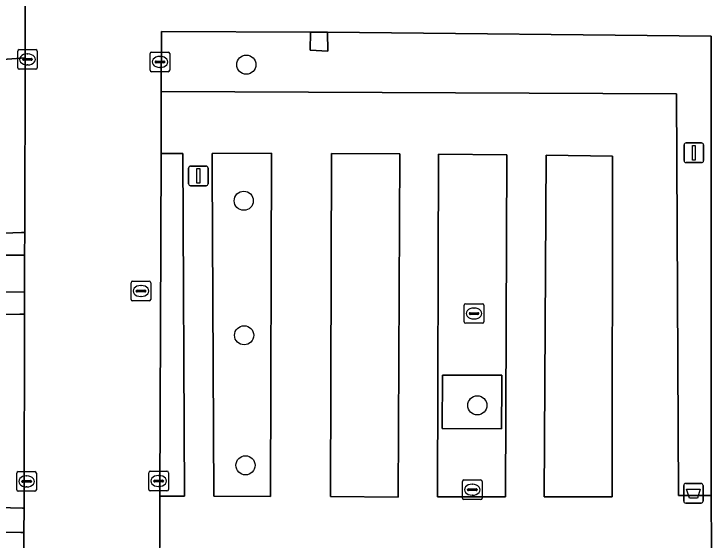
# Model space of a CAD drawing. Extents: x 161477 to 163040, y 383680 to 384871.
# Drawn here: x 162209.95 to 162245.66, y 384287.19 to 384314.06 of the extents above; entities that cross this region are included whole.
import ezdxf

# ---------------------------------------------------------------- set-up
doc = ezdxf.new("R2010")
doc.units = 0
for name, color, linetype in [('IMGEO_Afvalbak', 7, 'Continuous'), ('IMGEO_Boom', 7, 'Continuous'), ('IMGEO_Groenvoorziening', 7, 'Continuous'), ('IMGEO_Kolk', 7, 'Continuous'), ('IMGEO_Lichtmast', 7, 'Continuous'), ('IMGEO_Rijbaan_lokaal_open', 7, 'Continuous'), ('IMGEO_Rioolput', 7, 'Continuous'), ('IMGEO_Voetpad_halfverhard', 7, 'Continuous'), ('IMGEO_Voetpad_open', 7, 'Continuous')]:
    doc.layers.add(name, color=color, linetype=linetype)

msp = doc.modelspace()

# ---------------------------------------------------------------- linework, layer by layer
at = {"layer": 'IMGEO_Afvalbak'}
for p, q in [((162244.165, 384289.18), (162244.165, 384289.98)), ((162244.165, 384289.98), (162244.165, 384289.18)), ((162244.265, 384290.08), (162245.055, 384290.08)), ((162245.055, 384290.08), (162244.265, 384290.08)), ((162245.155, 384289.98), (162245.155, 384289.18)), ((162245.155, 384289.18), (162245.155, 384289.98)), ((162245.055, 384289.08), (162244.265, 384289.08)), ((162244.265, 384289.08), (162245.055, 384289.08))]:
    msp.add_line(p, q, dxfattribs=at)
msp.add_lwpolyline([(162244.308, 384289.794), (162245.012, 384289.794), (162244.863, 384289.324), (162244.457, 384289.324), (162244.308, 384289.794)], dxfattribs=at)
for centre, start, end in [((162244.265, 384289.98), 90, 180), ((162244.265, 384289.98), 90, 180), ((162245.055, 384289.98), 0, 90), ((162245.055, 384289.98), 360, 90), ((162244.265, 384289.18), 180, 270), ((162244.265, 384289.18), 180, 270), ((162245.055, 384289.18), 270, 0), ((162245.055, 384289.18), 270, 0)]:
    msp.add_arc(centre, 0.1, start, end, dxfattribs=at)
at = {"layer": 'IMGEO_Boom'}
for centre in [(162221.82, 384311.47), (162221.69, 384304.52), (162221.71, 384297.65), (162233.62, 384294.07), (162221.78, 384291.01)]:
    msp.add_circle(centre, 0.489, dxfattribs=at)
at = {"layer": 'IMGEO_Groenvoorziening'}
for points in [[(162245.559, 384312.932), (162225.97, 384313.122), (162225.989, 384312.165), (162225.088, 384312.217), (162225.108, 384313.133), (162217.488, 384313.17), (162217.472, 384310.095), (162243.802, 384309.979), (162243.895, 384289.474), (162245.56, 384289.475)], [(162218.573, 384306.938), (162217.465, 384306.936), (162217.406, 384289.43), (162218.668, 384289.433)], [(162208.641, 384298.702), (162210.255, 384298.722), (162210.49, 384298.725), (162210.492, 384299.876), (162207.372, 384299.831), (162207.389, 384289.486), (162207.392, 384287.598), (162210.309, 384287.575), (162210.462, 384287.573), (162210.465, 384288.815), (162210.382, 384288.817), (162208.51, 384288.863), (162208.458, 384288.864)], [(162234.871, 384295.144), (162234.875, 384295.606), (162233.607, 384295.61), (162231.838, 384295.616), (162231.825, 384292.891), (162234.854, 384292.869)]]:
    msp.add_lwpolyline(points, close=True, dxfattribs=at)
at = {"layer": 'IMGEO_Kolk'}
for p, q in [((162210.143, 384311.313), (162210.143, 384312.165)), ((162210.218, 384312.239), (162211.07, 384312.239)), ((162211.144, 384312.165), (162211.144, 384311.313)), ((162216.909, 384311.184), (162216.909, 384312.036)), ((162216.984, 384312.11), (162217.836, 384312.11)), ((162217.91, 384312.036), (162217.91, 384311.184)), ((162210.402, 384311.733), (162210.402, 384311.745)), ((162210.84, 384311.696), (162210.442, 384311.696)), ((162210.445, 384311.782), (162210.843, 384311.782)), ((162210.631, 384312.019), (162210.656, 384312.019)), ((162210.886, 384311.745), (162210.886, 384311.733)), ((162217.397, 384311.89), (162217.422, 384311.89)), ((162210.654, 384311.459), (162210.629, 384311.459)), ((162217.168, 384311.604), (162217.168, 384311.616)), ((162217.606, 384311.567), (162217.208, 384311.567)), ((162217.211, 384311.653), (162217.609, 384311.653)), ((162217.42, 384311.33), (162217.395, 384311.33)), ((162217.652, 384311.616), (162217.652, 384311.604)), ((162211.07, 384311.239), (162210.218, 384311.239)), ((162217.836, 384311.11), (162216.984, 384311.11)), ((162232.952, 384298.335), (162232.952, 384299.187)), ((162233.027, 384299.261), (162233.879, 384299.261)), ((162233.953, 384299.187), (162233.953, 384298.335)), ((162233.44, 384299.041), (162233.465, 384299.041)), ((162233.211, 384298.755), (162233.211, 384298.767)), ((162233.649, 384298.718), (162233.251, 384298.718)), ((162233.254, 384298.804), (162233.652, 384298.804)), ((162233.463, 384298.481), (162233.438, 384298.481)), ((162233.695, 384298.767), (162233.695, 384298.755)), ((162233.879, 384298.261), (162233.027, 384298.261)), ((162210.098, 384289.761), (162210.098, 384290.613)), ((162210.173, 384290.687), (162211.025, 384290.687)), ((162211.099, 384290.613), (162211.099, 384289.761)), ((162216.842, 384289.781), (162216.842, 384290.633)), ((162216.917, 384290.707), (162217.769, 384290.707)), ((162217.843, 384290.633), (162217.843, 384289.781)), ((162210.586, 384290.467), (162210.611, 384290.467)), ((162217.144, 384290.25), (162217.542, 384290.25)), ((162217.33, 384290.487), (162217.355, 384290.487)), ((162232.94, 384290.262), (162233.792, 384290.262)), ((162210.357, 384290.181), (162210.357, 384290.193)), ((162210.795, 384290.144), (162210.397, 384290.144)), ((162210.4, 384290.23), (162210.798, 384290.23)), ((162210.609, 384289.907), (162210.584, 384289.907)), ((162210.841, 384290.193), (162210.841, 384290.181)), ((162217.101, 384290.201), (162217.101, 384290.213)), ((162217.539, 384290.164), (162217.141, 384290.164)), ((162217.353, 384289.927), (162217.328, 384289.927)), ((162217.585, 384290.213), (162217.585, 384290.201)), ((162232.865, 384289.336), (162232.865, 384290.188)), ((162233.353, 384290.042), (162233.378, 384290.042)), ((162233.866, 384290.188), (162233.866, 384289.336)), ((162211.025, 384289.687), (162210.173, 384289.687)), ((162217.769, 384289.707), (162216.917, 384289.707)), ((162233.124, 384289.756), (162233.124, 384289.768)), ((162233.562, 384289.719), (162233.164, 384289.719)), ((162233.167, 384289.805), (162233.565, 384289.805)), ((162233.608, 384289.768), (162233.608, 384289.756)), ((162233.792, 384289.262), (162232.94, 384289.262)), ((162233.376, 384289.482), (162233.351, 384289.482))]:
    msp.add_line(p, q, dxfattribs=at)
for points in [[(162210.143, 384311.313), (162210.143, 384312.165)], [(162210.218, 384312.239), (162211.07, 384312.239)], [(162211.144, 384312.165), (162211.144, 384311.313)], [(162216.909, 384311.184), (162216.909, 384312.036)], [(162216.984, 384312.11), (162217.836, 384312.11)], [(162217.91, 384312.036), (162217.91, 384311.184)], [(162211.07, 384311.239), (162210.218, 384311.239)], [(162217.836, 384311.11), (162216.984, 384311.11)], [(162232.952, 384298.335), (162232.952, 384299.187)], [(162233.027, 384299.261), (162233.879, 384299.261)], [(162233.953, 384299.187), (162233.953, 384298.335)], [(162233.879, 384298.261), (162233.027, 384298.261)], [(162210.098, 384289.761), (162210.098, 384290.613)], [(162210.173, 384290.687), (162211.025, 384290.687)], [(162211.099, 384290.613), (162211.099, 384289.761)], [(162216.842, 384289.781), (162216.842, 384290.633)], [(162216.917, 384290.707), (162217.769, 384290.707)], [(162217.843, 384290.633), (162217.843, 384289.781)], [(162232.94, 384290.262), (162233.792, 384290.262)], [(162232.865, 384289.336), (162232.865, 384290.188)], [(162233.866, 384290.188), (162233.866, 384289.336)], [(162211.025, 384289.687), (162210.173, 384289.687)], [(162217.769, 384289.707), (162216.917, 384289.707)], [(162233.792, 384289.262), (162232.94, 384289.262)]]:
    msp.add_lwpolyline(points, dxfattribs=at)
for centre, radius, start, end in [((162210.22, 384312.163), 0.0765, 91.552, 178.448), ((162210.22, 384312.163), 0.0765, 91.552, 178.448), ((162211.068, 384312.163), 0.0765, 1.552, 88.448), ((162211.068, 384312.163), 0.0765, 1.552, 88.448), ((162216.986, 384312.034), 0.0765, 91.552, 178.448), ((162216.986, 384312.034), 0.0765, 91.552, 178.448), ((162217.834, 384312.034), 0.0765, 1.552, 88.448), ((162217.834, 384312.034), 0.0765, 1.552, 88.448), ((162210.442, 384311.742), 0.0403, 85.8775, 175.7526), ((162210.439, 384311.732), 0.0366, 178.938, 274.7102), ((162210.843, 384311.739), 0.043, 264.8664, 352.4533), ((162210.847, 384311.744), 0.0386, 1.7309, 96.639), ((162217.208, 384311.613), 0.0403, 85.8775, 175.7526), ((162217.205, 384311.603), 0.0366, 178.938, 274.7102), ((162217.609, 384311.61), 0.043, 264.8664, 352.4533), ((162217.613, 384311.615), 0.0386, 1.7309, 96.639), ((162210.22, 384311.315), 0.0765, 181.552, 268.448), ((162210.22, 384311.315), 0.0765, 181.552, 268.448), ((162211.068, 384311.315), 0.0765, 271.552, 358.448), ((162211.068, 384311.315), 0.0765, 271.552, 358.448), ((162216.986, 384311.186), 0.0765, 181.552, 268.448), ((162216.986, 384311.186), 0.0765, 181.552, 268.448), ((162217.834, 384311.186), 0.0765, 271.552, 358.448), ((162217.834, 384311.186), 0.0765, 271.552, 358.448), ((162233.029, 384299.185), 0.0765, 91.552, 178.448), ((162233.029, 384299.185), 0.0765, 91.552, 178.448), ((162233.877, 384299.185), 0.0765, 1.552, 88.448), ((162233.877, 384299.185), 0.0765, 1.552, 88.448), ((162233.251, 384298.764), 0.0403, 85.8775, 175.7526), ((162233.248, 384298.754), 0.0366, 178.938, 274.7102), ((162233.652, 384298.761), 0.043, 264.8664, 352.4533), ((162233.656, 384298.766), 0.0386, 1.7309, 96.639), ((162233.029, 384298.337), 0.0765, 181.552, 268.448), ((162233.029, 384298.337), 0.0765, 181.552, 268.448), ((162233.877, 384298.337), 0.0765, 271.552, 358.448), ((162233.877, 384298.337), 0.0765, 271.552, 358.448), ((162210.175, 384290.611), 0.0765, 91.552, 178.448), ((162210.175, 384290.611), 0.0765, 91.552, 178.448), ((162211.023, 384290.611), 0.0765, 1.552, 88.448), ((162211.023, 384290.611), 0.0765, 1.552, 88.448), ((162216.919, 384290.631), 0.0765, 91.552, 178.448), ((162216.919, 384290.631), 0.0765, 91.552, 178.448), ((162217.767, 384290.631), 0.0765, 1.552, 88.448), ((162217.767, 384290.631), 0.0765, 1.552, 88.448), ((162217.141, 384290.21), 0.0403, 85.8775, 175.7526), ((162217.546, 384290.212), 0.0386, 1.7309, 96.639), ((162232.942, 384290.186), 0.0765, 91.552, 178.448), ((162232.942, 384290.186), 0.0765, 91.552, 178.448), ((162233.79, 384290.186), 0.0765, 1.552, 88.448), ((162233.79, 384290.186), 0.0765, 1.552, 88.448), ((162210.397, 384290.19), 0.0403, 85.8775, 175.7526), ((162210.394, 384290.18), 0.0366, 178.938, 274.7102), ((162210.798, 384290.187), 0.043, 264.8664, 352.4533), ((162210.802, 384290.192), 0.0386, 1.7309, 96.639), ((162217.138, 384290.2), 0.0366, 178.938, 274.7102), ((162217.542, 384290.207), 0.043, 264.8664, 352.4533), ((162210.175, 384289.763), 0.0765, 181.552, 268.448), ((162210.175, 384289.763), 0.0765, 181.552, 268.448), ((162211.023, 384289.763), 0.0765, 271.552, 358.448), ((162211.023, 384289.763), 0.0765, 271.552, 358.448), ((162216.919, 384289.783), 0.0765, 181.552, 268.448), ((162216.919, 384289.783), 0.0765, 181.552, 268.448), ((162217.767, 384289.783), 0.0765, 271.552, 358.448), ((162217.767, 384289.783), 0.0765, 271.552, 358.448), ((162233.164, 384289.765), 0.0403, 85.8775, 175.7526), ((162233.161, 384289.755), 0.0366, 178.938, 274.7102), ((162233.565, 384289.762), 0.043, 264.8664, 352.4533), ((162233.569, 384289.767), 0.0386, 1.7309, 96.639), ((162232.942, 384289.338), 0.0765, 181.552, 268.448), ((162232.942, 384289.338), 0.0765, 181.552, 268.448), ((162233.79, 384289.338), 0.0765, 271.552, 358.448), ((162233.79, 384289.338), 0.0765, 271.552, 358.448)]:
    msp.add_arc(centre, radius, start, end, dxfattribs=at)
for centre, major_axis, ratio, start_param, end_param in [((162210.63, 384311.739), (-0.387, 0.002), 0.722429, 4.712389, 7.853982), ((162210.655, 384311.739), (-0.39, 0.002), 0.717154, 1.570796, 4.712389), ((162217.396, 384311.61), (-0.387, 0.002), 0.722429, 4.712389, 7.853982), ((162217.421, 384311.61), (-0.39, 0.002), 0.717154, 1.570796, 4.712389), ((162233.439, 384298.761), (-0.387, 0.002), 0.722429, 4.712389, 7.853982), ((162233.464, 384298.761), (-0.39, 0.002), 0.717154, 1.570796, 4.712389), ((162210.585, 384290.187), (-0.387, 0.002), 0.722429, 4.712389, 7.853982), ((162210.61, 384290.187), (-0.39, 0.002), 0.717154, 1.570796, 4.712389), ((162217.329, 384290.207), (-0.387, 0.002), 0.722429, 4.712389, 7.853982), ((162217.354, 384290.207), (-0.39, 0.002), 0.717154, 1.570796, 4.712389), ((162233.352, 384289.762), (-0.387, 0.002), 0.722429, 4.712389, 7.853982), ((162233.377, 384289.762), (-0.39, 0.002), 0.717154, 1.570796, 4.712389)]:
    msp.add_ellipse(centre, major_axis=major_axis, ratio=ratio, start_param=start_param, end_param=end_param, dxfattribs=at)
at = {"layer": 'IMGEO_Lichtmast'}
for p, q in [((162244.285, 384307.47), (162245.075, 384307.47)), ((162245.075, 384307.47), (162244.285, 384307.47)), ((162244.185, 384306.57), (162244.185, 384307.37)), ((162244.185, 384307.37), (162244.185, 384306.57)), ((162245.175, 384307.37), (162245.175, 384306.57)), ((162245.175, 384306.57), (162245.175, 384307.37)), ((162245.075, 384306.47), (162244.285, 384306.47)), ((162244.285, 384306.47), (162245.075, 384306.47)), ((162218.875, 384305.39), (162218.875, 384306.19)), ((162218.875, 384306.19), (162218.875, 384305.39)), ((162218.975, 384306.29), (162219.765, 384306.29)), ((162219.765, 384306.29), (162218.975, 384306.29)), ((162219.865, 384306.19), (162219.865, 384305.39)), ((162219.865, 384305.39), (162219.865, 384306.19)), ((162219.765, 384305.29), (162218.975, 384305.29)), ((162218.975, 384305.29), (162219.765, 384305.29))]:
    msp.add_line(p, q, dxfattribs=at)
for points in [[(162244.605, 384307.345), (162244.755, 384307.345), (162244.755, 384306.595), (162244.605, 384306.595), (162244.605, 384307.345)], [(162219.295, 384306.165), (162219.445, 384306.165), (162219.445, 384305.415), (162219.295, 384305.415), (162219.295, 384306.165)]]:
    msp.add_lwpolyline(points, dxfattribs=at)
for centre, start, end in [((162244.285, 384307.37), 90, 180), ((162244.285, 384307.37), 90, 180), ((162245.075, 384307.37), 0, 90), ((162245.075, 384307.37), 360, 90), ((162244.285, 384306.57), 180, 270), ((162244.285, 384306.57), 180, 270), ((162245.075, 384306.57), 270, 0), ((162245.075, 384306.57), 270, 0), ((162218.975, 384306.19), 90, 180), ((162218.975, 384306.19), 90, 180), ((162219.765, 384306.19), 0, 90), ((162219.765, 384306.19), 360, 90), ((162218.975, 384305.39), 180, 270), ((162218.975, 384305.39), 180, 270), ((162219.765, 384305.39), 270, 0), ((162219.765, 384305.39), 270, 0)]:
    msp.add_arc(centre, 0.1, start, end, dxfattribs=at)
at = {"layer": 'IMGEO_Rijbaan_lokaal_open'}
msp.add_lwpolyline([(162210.552, 384323.952), (162210.522, 384311.823), (162210.5, 384302.901), (162210.497, 384301.738), (162210.492, 384299.876), (162210.49, 384298.725), (162210.465, 384288.815), (162210.462, 384287.573), (162210.418, 384269.444), (162217.334, 384269.412), (162217.408, 384286.807), (162217.406, 384289.43), (162217.465, 384306.936), (162217.472, 384310.095), (162217.488, 384313.17), (162225.108, 384313.133), (162225.97, 384313.122), (162245.559, 384312.932), (162245.56, 384289.475), (162245.592, 384286.751), (162245.592, 384286.74), (162245.846, 384286.74)], dxfattribs=at)
at = {"layer": 'IMGEO_Rioolput'}
for p, q in [((162215.939, 384299.484), (162215.939, 384300.336)), ((162216.014, 384300.41), (162216.866, 384300.41)), ((162216.94, 384300.336), (162216.94, 384299.484)), ((162216.198, 384299.904), (162216.198, 384299.916)), ((162216.241, 384299.953), (162216.639, 384299.953)), ((162216.427, 384300.19), (162216.452, 384300.19)), ((162216.682, 384299.916), (162216.682, 384299.904)), ((162216.636, 384299.867), (162216.238, 384299.867)), ((162216.45, 384299.63), (162216.425, 384299.63)), ((162216.866, 384299.41), (162216.014, 384299.41))]:
    msp.add_line(p, q, dxfattribs=at)
for points in [[(162215.939, 384299.484), (162215.939, 384300.336)], [(162216.014, 384300.41), (162216.866, 384300.41)], [(162216.94, 384300.336), (162216.94, 384299.484)], [(162216.866, 384299.41), (162216.014, 384299.41)]]:
    msp.add_lwpolyline(points, dxfattribs=at)
for centre, radius, start, end in [((162216.016, 384300.334), 0.0765, 91.552, 178.448), ((162216.016, 384300.334), 0.0765, 91.552, 178.448), ((162216.864, 384300.334), 0.0765, 1.552, 88.448), ((162216.864, 384300.334), 0.0765, 1.552, 88.448), ((162216.238, 384299.913), 0.0403, 85.8775, 175.7526), ((162216.235, 384299.903), 0.0366, 178.938, 274.7102), ((162216.639, 384299.91), 0.043, 264.8664, 352.4533), ((162216.643, 384299.915), 0.0386, 1.7309, 96.639), ((162216.016, 384299.486), 0.0765, 181.552, 268.448), ((162216.016, 384299.486), 0.0765, 181.552, 268.448), ((162216.864, 384299.486), 0.0765, 271.552, 358.448), ((162216.864, 384299.486), 0.0765, 271.552, 358.448)]:
    msp.add_arc(centre, radius, start, end, dxfattribs=at)
for centre, major_axis, ratio, start_param, end_param in [((162216.426, 384299.91), (-0.387, 0.002), 0.722429, 4.712389, 7.853982), ((162216.451, 384299.91), (-0.39, 0.002), 0.717154, 1.570796, 4.712389)]:
    msp.add_ellipse(centre, major_axis=major_axis, ratio=ratio, start_param=start_param, end_param=end_param, dxfattribs=at)
at = {"layer": 'IMGEO_Voetpad_halfverhard'}
msp.add_lwpolyline([(162225.97, 384313.122), (162225.108, 384313.133), (162225.088, 384312.217), (162225.989, 384312.165)], close=True, dxfattribs=at)
at = {"layer": 'IMGEO_Voetpad_open'}
for points in [[(162208.614, 384311.682), (162210.325, 384311.808), (162210.522, 384311.823), (162210.552, 384323.952)], [(162245.592, 384286.751), (162245.56, 384289.475), (162243.895, 384289.474), (162243.802, 384309.979), (162217.472, 384310.095), (162217.465, 384306.936), (162218.573, 384306.938), (162218.668, 384289.433), (162217.406, 384289.43), (162217.408, 384286.807)], [(162207.167, 384301.738), (162210.344, 384301.738), (162210.497, 384301.738), (162210.5, 384302.901), (162210.34, 384302.895), (162208.574, 384302.828)], [(162210.418, 384269.444), (162210.462, 384287.573), (162210.309, 384287.575), (162207.392, 384287.598)]]:
    msp.add_lwpolyline(points, dxfattribs=at)
for points in [[(162210.522, 384311.823), (162210.325, 384311.808), (162208.614, 384311.682), (162208.493, 384311.673), (162208.466, 384302.824), (162208.574, 384302.828), (162210.34, 384302.895), (162210.5, 384302.901)], [(162220.073, 384306.94), (162220.077, 384306.14), (162220.168, 384289.441), (162223.062, 384289.41), (162223.116, 384306.945)], [(162220.168, 384289.441), (162220.077, 384306.14), (162220.073, 384306.94), (162223.116, 384306.945), (162223.062, 384289.41)], [(162229.582, 384289.379), (162229.655, 384306.911), (162226.174, 384306.926), (162226.128, 384289.415)], [(162226.174, 384306.926), (162229.655, 384306.911), (162229.582, 384289.379), (162226.128, 384289.415)], [(162235.133, 384306.864), (162231.643, 384306.897), (162231.592, 384289.392), (162235.063, 384289.395)], [(162231.643, 384306.897), (162235.133, 384306.864), (162235.063, 384289.395), (162231.592, 384289.392)], [(162240.507, 384289.404), (162240.52, 384306.794), (162237.144, 384306.841), (162237.043, 384289.407)], [(162237.144, 384306.841), (162240.52, 384306.794), (162240.507, 384289.404), (162237.043, 384289.407)], [(162210.497, 384301.738), (162210.344, 384301.738), (162207.167, 384301.738), (162206.255, 384301.712), (162206.253, 384299.815), (162207.372, 384299.831), (162210.492, 384299.876)], [(162210.49, 384298.725), (162210.255, 384298.722), (162208.641, 384298.702), (162208.458, 384288.864), (162208.51, 384288.863), (162210.382, 384288.817), (162210.465, 384288.815)], [(162234.875, 384295.606), (162234.871, 384295.144), (162234.854, 384292.869), (162231.825, 384292.891), (162231.838, 384295.616), (162233.607, 384295.61)]]:
    msp.add_lwpolyline(points, close=True, dxfattribs=at)

doc.saveas('drawing.dxf')
